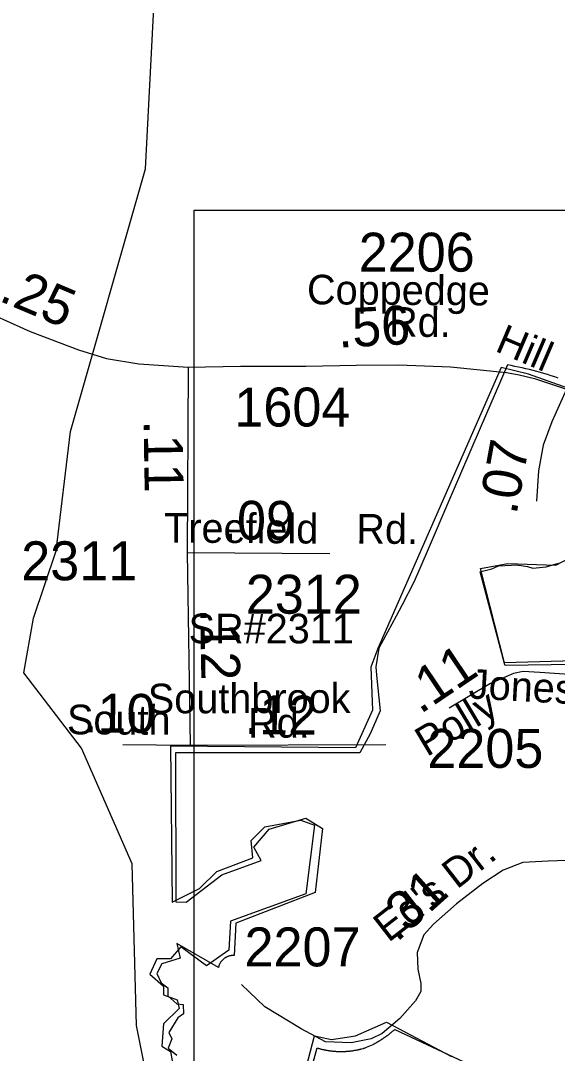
# Model space of a CAD drawing. Extents: x 2220236 to 2384410, y 720751 to 894131.
# Drawn here: x 2324842 to 2326563, y 821177 to 824490 of the extents above; entities that cross this region are included whole.
import ezdxf

# ---------------------------------------------------------------- set-up
doc = ezdxf.new("R2010")
doc.units = 0
for name, color, linetype in [('Exist Boundary Political City Limit New', 7, 'Continuous'), ('Exist Boundary Political City Limit New InsideOut', 7, 'Continuous'), ('Exist Hydrographic Creek Single Shore', 7, 'Continuous'), ('Exist Road Non-System Type 51 Label', 7, 'Continuous'), ('Exist Road Secondary Mileage Hundredths English Label', 7, 'Continuous'), ('Exist Road Secondary Type 51 Attributed', 7, 'Continuous'), ('Exist Road Secondary Type 51 Label', 7, 'Continuous'), ('Exist Road Secondary Type 51 Number Label', 7, 'Continuous'), ('Map Preparation Boundary City Limit Buffer Line', 7, 'Continuous'), ('Map Preparation Inset Cut Line', 7, 'Continuous')]:
    doc.layers.add(name, color=color, linetype=linetype)

msp = doc.modelspace()

# ---------------------------------------------------------------- linework, layer by layer
at = {"layer": 'Exist Boundary Political City Limit New'}
for points in [[(2326565.8, 823343.1), (2326554.5, 823346.9), (2326543, 823350.6), (2326531.5, 823354.2), (2326520, 823357.7), (2326508.5, 823361), (2326497, 823364.2), (2326485.5, 823367.3), (2326473.8, 823370.2), (2326462, 823373.1), (2326450.5, 823375.8), (2326438.8, 823378.4), (2326427, 823380.8), (2326415.2, 823383.1), (2326403.2, 823385.3), (2326380.5, 823333.6), (2326315.5, 823182.1), (2326252.8, 823036.2), (2326212, 822941.8), (2326151.8, 822801.6), (2326121.8, 822731.9), (2326103.2, 822688.9), (2326065.2, 822615.9), (2326046.2, 822579.4), (2325990, 822477.3), (2325981, 822416.7), (2325983.5, 822390.6), (2325994.8, 822276), (2325963.2, 822202.2), (2325929.8, 822140.6), (2325637.2, 822141), (2325485.2, 822141.2), (2325338, 822141.5), (2325339.8, 821663.3), (2325373, 821662.4), (2325487.2, 821749.9), (2325613.2, 821795.7), (2325590, 821838.9), (2325638.5, 821896.6), (2325756, 821931.8), (2325809.5, 821898.2), (2325786.8, 821693.1), (2325532.2, 821594.6), (2325526.8, 821490.9), (2325524.8, 821491), (2325523.2, 821491), (2325521.8, 821490.9), (2325520.2, 821490.8), (2325518.8, 821490.7), (2325517.2, 821490.5), (2325515.8, 821490.3), (2325514.2, 821490), (2325513, 821489.7), (2325511.5, 821489.4), (2325510, 821488.9), (2325508.8, 821488.5), (2325507.2, 821488), (2325506, 821487.5), (2325504.5, 821486.9), (2325503.2, 821486.3), (2325501.8, 821485.7), (2325500.5, 821485), (2325499.2, 821484.2), (2325498, 821483.5), (2325496.8, 821482.7), (2325495.5, 821481.9), (2325494.2, 821481), (2325493.2, 821480.1), (2325492, 821479.1), (2325491, 821478.1), (2325489.8, 821477.1), (2325488.8, 821476.1), (2325487.8, 821475), (2325486.8, 821473.9), (2325485.8, 821472.8), (2325485, 821471.6), (2325484, 821470.4), (2325483.2, 821469.2), (2325482.5, 821468), (2325481.8, 821466.7), (2325481, 821465.4), (2325480.2, 821464.1), (2325479.5, 821462.8), (2325479, 821461.4), (2325478.5, 821460.1), (2325477.8, 821458.7), (2325477.5, 821457.3), (2325477, 821455.9), (2325476.5, 821454.5), (2325476.2, 821452.9), (2325343, 821529.2), (2325353, 821482.6), (2325294.8, 821464.7), (2325279, 821432.8), (2325292.8, 821403), (2325314.2, 821387.4), (2325313.8, 821361.5), (2325342.8, 821335.8), (2325363.2, 821333.9), (2325364, 821303.4), (2325345.8, 821290.6), (2325316.8, 821243.4), (2325326.8, 821223.4), (2325315, 821193.9), (2325342.5, 821171.4)], [(2326763, 822426.4), (2326395.2, 822421.2), (2326394.8, 822423.8), (2326315.5, 822721.9), (2326322.5, 822723.7), (2326352.5, 822731.6), (2326374.2, 822741.4), (2326416.2, 822743.2), (2326427.8, 822743.9), (2326446.8, 822741.6), (2326467.5, 822738.5), (2326484, 822732.9), (2326527.5, 822737.6), (2326548.5, 822743.7), (2326567, 822749)], [(2325725.8, 820948), (2325792.5, 821194.6), (2325795.2, 821193.7), (2325796.8, 821193.2), (2325798, 821192.9), (2325799.5, 821192.5), (2325801, 821192.1), (2325802.2, 821191.7), (2325805.2, 821190.9), (2325806.8, 821190.6), (2325808, 821190.2), (2325809.5, 821189.9), (2325811, 821189.6), (2325812.5, 821189.2), (2325813.8, 821188.9), (2325815.2, 821188.6), (2325816.8, 821188.3), (2325818.2, 821188), (2325819.8, 821187.8), (2325821, 821187.4), (2325824, 821186.9), (2325827, 821186.4), (2325828.5, 821186.2), (2325829.8, 821186), (2325831.2, 821185.8), (2325832.8, 821185.6), (2325834.2, 821185.3), (2325835.8, 821185.1), (2325837.2, 821184.9), (2325838.8, 821184.8), (2325840, 821184.6), (2325841.5, 821184.4), (2325843, 821184.3), (2325844.5, 821184.1), (2325846, 821184), (2325847.5, 821183.9), (2325849, 821183.8), (2325850.5, 821183.7), (2325851.8, 821183.6), (2325853.2, 821183.4), (2325854.8, 821183.4), (2325856.2, 821183.3), (2325857.8, 821183.2), (2325859.2, 821183.2), (2325860.8, 821183.1), (2325862.2, 821183.1), (2325863.8, 821183.1), (2325865.2, 821183), (2325874, 821183), (2325875.5, 821183.1), (2325877, 821183.1), (2325878.5, 821183.1), (2325880, 821183.2), (2325881.5, 821183.2), (2325883, 821183.3), (2325884.2, 821183.4), (2325885.8, 821183.5), (2325887.2, 821183.6), (2325888.8, 821183.7), (2325890.2, 821183.8), (2325891.8, 821183.9), (2325893.2, 821184.1), (2325894.8, 821184.2), (2325896.2, 821184.3), (2325897.5, 821184.5), (2325899, 821184.7), (2325900.5, 821184.8), (2325902, 821185), (2325903.5, 821185.2), (2325905, 821185.4), (2325906.5, 821185.6), (2325907.8, 821185.8), (2325909.2, 821186.1), (2325910.8, 821186.2), (2325913.8, 821186.8), (2325915.2, 821187), (2325916.5, 821187.2), (2325918, 821187.6), (2325919.5, 821187.8), (2325921, 821188.1), (2325922.5, 821188.4), (2325923.8, 821188.7), (2325925.2, 821189), (2325926.8, 821189.3), (2325928.2, 821189.7), (2325929.5, 821190), (2325931, 821190.4), (2325932.5, 821190.7), (2325934, 821191.1), (2325935.2, 821191.4), (2325939.8, 821192.6), (2325941, 821193), (2325942.5, 821193.4), (2325944, 821193.8), (2325945.2, 821194.2), (2325946.8, 821194.7), (2325951.2, 821196.6), (2325972.5, 821205.9), (2325973.8, 821206.6), (2325975, 821207.3), (2325976.2, 821208), (2325977.5, 821208.7), (2325979, 821209.4), (2325980.2, 821210.1), (2325981.5, 821210.9), (2325982.8, 821211.6), (2325984, 821212.4), (2325985.2, 821213.1), (2325986.5, 821213.8), (2325987.8, 821214.6), (2325989, 821215.4), (2325990.5, 821216.1), (2325991.8, 821216.9), (2325993, 821217.7), (2325994.2, 821218.4), (2325995.5, 821219.2), (2325996.8, 821220), (2325998, 821220.8), (2325999.2, 821221.6), (2326000.5, 821222.4), (2326001.5, 821223.2), (2326002.8, 821224.1), (2326004, 821224.9), (2326005.2, 821225.7), (2326006.5, 821226.5), (2326007.8, 821227.4), (2326009, 821228.2), (2326010.2, 821229.1), (2326011.5, 821229.9), (2326012.5, 821230.8), (2326016.2, 821233.4), (2326017.2, 821234.2), (2326021, 821236.9), (2326022, 821237.8), (2326023.2, 821238.7), (2326024.5, 821239.6), (2326025.5, 821240.5), (2326026.8, 821241.4), (2326028, 821242.4), (2326029, 821243.2), (2326030.2, 821244.2), (2326031.2, 821245.1), (2326032.5, 821246.1), (2326033.5, 821247), (2326034.8, 821248), (2326036, 821248.9), (2326037, 821249.9), (2326038.2, 821250.9), (2326039.2, 821251.8), (2326040.2, 821252.8), (2326041.5, 821253.8), (2326262.8, 821149.8)]]:
    msp.add_lwpolyline(points, dxfattribs=at)
at = {"layer": 'Exist Boundary Political City Limit New InsideOut'}
for points in [[(2326596.8, 823311.3), (2326470.5, 823355.3), (2326382.6, 823377.3), (2325987.1, 822475.8), (2325965.1, 822415.3), (2325970.6, 822277.9), (2325915.7, 822156.9), (2325322.4, 822162.4), (2325327.9, 821661.6), (2325415.8, 821705.5), (2325470.7, 821760.5), (2325586.1, 821804.5), (2325580.6, 821859.5), (2325624.5, 821903.4), (2325739.9, 821925.4), (2325783.8, 821908.9), (2325756.4, 821689), (2325514.7, 821601.1), (2325509.2, 821507.6), (2325437.8, 821458.2), (2325355.4, 821518.6), (2325322.4, 821480.2), (2325278.5, 821480.2), (2325256.5, 821430.7), (2325300.5, 821392.2), (2325300.5, 821364.7), (2325344.4, 821348.2), (2325349.9, 821320.7), (2325300.5, 821271.3), (2325295, 821199.8), (2325322.4, 821183.3), (2325333.4, 821122.9)], [(2326778.1, 821172.3), (2326767.1, 822440.5), (2326393.6, 822429.5), (2326316.7, 822731.8), (2326404.6, 822748.3), (2326558.4, 822742.8), (2326789.1, 822863.8), (2326794.6, 822803.3), (2327459.3, 822792.3), (2327860.2, 820994.8)], [(2325712.4, 820957.9), (2325783.8, 821232.8), (2325838.8, 821221.8), (2325915.7, 821232.8), (2326014.6, 821276.8), (2326223.3, 821166.8)]]:
    msp.add_lwpolyline(points, dxfattribs=at)
at = {"layer": 'Exist Hydrographic Creek Single Shore'}
for points in [[(2324882.9, 822572.5), (2324955.9, 822788.8), (2325001.8, 823171.4), (2325241.9, 824014.9), (2325269.8, 824551), (2325317.8, 824717.1), (2325787, 825281.1), (2325892, 825548), (2325979.9, 825965.1), (2326060.9, 826175.2), (2326209, 826315.8), (2326308.8, 826352.7), (2326474.9, 826346.3), (2326625.9, 826280.4), (2326861.9, 826007.7), (2327005, 825934.8)], [(2325376.4, 820760.7), (2325359.9, 820875.5), (2325258, 821042), (2325213.9, 821266.6), (2325199.9, 821784.6), (2325036.9, 822155.5), (2324851.9, 822397.3), (2324882.9, 822572.5)]]:
    msp.add_lwpolyline(points, dxfattribs=at)
at = {"layer": 'Exist Road Secondary Type 51 Attributed'}
for p, q in [((2325379.5, 823378.3), (2325375.7, 822783.8)), ((2325375.7, 822783.8), (2325385.8, 822166)), ((2325375.7, 822783.8), (2325833.6, 822780.8)), ((2325169.2, 822167.3), (2325385.8, 822166)), ((2325385.8, 822166), (2326013.2, 822167.4))]:
    msp.add_line(p, q, dxfattribs=at)
for points in [[(2324152.1, 823812.5), (2324686.9, 823575.8), (2324872.5, 823492.5), (2325027.4, 823434), (2325117.2, 823405.5), (2325220.5, 823389.2), (2325379.5, 823378.3)], [(2325379.5, 823378.3), (2325546.7, 823381), (2325756.7, 823381), (2325917.9, 823384.1), (2326053.9, 823385.7), (2326219.8, 823379.5), (2326400.3, 823360.6), (2326439.9, 823353.9), (2326490, 823342.3), (2326592.5, 823307.5)], [(2326592.5, 823307.5), (2326545.2, 823202.8), (2326517.1, 823127.8), (2326502.1, 823045.4), (2326496.5, 822948)], [(2326778.5, 822392.8), (2326655.3, 822396.5), (2326600.2, 822392.6), (2326507.1, 822399.1), (2326453.3, 822401.8), (2326421.8, 822395.2), (2326348.3, 822363.7), (2326215.9, 822284.6)], [(2326780.8, 821793.8), (2326709.2, 821796.9), (2326623.1, 821796.9), (2326533.2, 821793.2), (2326452.6, 821789.4), (2326389, 821765.1), (2326323.4, 821722), (2326239.2, 821656.4), (2326166.1, 821590.9), (2326134.3, 821557.1), (2326113.7, 821500.9), (2326115.6, 821446.6), (2326124.9, 821401.6), (2326124.9, 821375.4), (2326108.1, 821345.4), (2326057.5, 821289.2), (2326001.4, 821240.5), (2325965.8, 821223.7), (2325902.1, 821210.5), (2325819.7, 821214.3), (2325741.1, 821255.5), (2325625, 821326.7), (2325550.1, 821397.9)]]:
    msp.add_lwpolyline(points, dxfattribs=at)
at = {"layer": 'Map Preparation Boundary City Limit Buffer Line'}
for points in [[(2326565.8, 823343.1), (2326554.5, 823346.9), (2326543, 823350.6), (2326531.5, 823354.2), (2326520, 823357.7), (2326508.5, 823361), (2326497, 823364.2), (2326485.5, 823367.3), (2326473.8, 823370.2), (2326462, 823373.1), (2326450.5, 823375.8), (2326438.8, 823378.4), (2326427, 823380.8), (2326415.2, 823383.1), (2326403.2, 823385.3), (2326380.5, 823333.6), (2326315.5, 823182.1), (2326252.8, 823036.2), (2326212, 822941.8), (2326151.8, 822801.6), (2326121.8, 822731.9), (2326103.2, 822688.9), (2326065.2, 822615.9), (2326046.2, 822579.4), (2325990, 822477.3), (2325981, 822416.7), (2325983.5, 822390.6), (2325994.8, 822276), (2325963.2, 822202.2), (2325929.8, 822140.6), (2325637.2, 822141), (2325485.2, 822141.2), (2325338, 822141.5), (2325339.8, 821663.3), (2325373, 821662.4), (2325487.2, 821749.9), (2325613.2, 821795.7), (2325590, 821838.9), (2325638.5, 821896.6), (2325756, 821931.8), (2325809.5, 821898.2), (2325786.8, 821693.1), (2325532.2, 821594.6), (2325526.8, 821490.9), (2325524.8, 821491), (2325523.2, 821491), (2325521.8, 821490.9), (2325520.2, 821490.8), (2325518.8, 821490.7), (2325517.2, 821490.5), (2325515.8, 821490.3), (2325514.2, 821490), (2325513, 821489.7), (2325511.5, 821489.4), (2325510, 821488.9), (2325508.8, 821488.5), (2325507.2, 821488), (2325506, 821487.5), (2325504.5, 821486.9), (2325503.2, 821486.3), (2325501.8, 821485.7), (2325500.5, 821485), (2325499.2, 821484.2), (2325498, 821483.5), (2325496.8, 821482.7), (2325495.5, 821481.9), (2325494.2, 821481), (2325493.2, 821480.1), (2325492, 821479.1), (2325491, 821478.1), (2325489.8, 821477.1), (2325488.8, 821476.1), (2325487.8, 821475), (2325486.8, 821473.9), (2325485.8, 821472.8), (2325485, 821471.6), (2325484, 821470.4), (2325483.2, 821469.2), (2325482.5, 821468), (2325481.8, 821466.7), (2325481, 821465.4), (2325480.2, 821464.1), (2325479.5, 821462.8), (2325479, 821461.4), (2325478.5, 821460.1), (2325477.8, 821458.7), (2325477.5, 821457.3), (2325477, 821455.9), (2325476.5, 821454.5), (2325476.2, 821452.9), (2325343, 821529.2), (2325353, 821482.6), (2325294.8, 821464.7), (2325279, 821432.8), (2325292.8, 821403), (2325314.2, 821387.4), (2325313.8, 821361.5), (2325342.8, 821335.8), (2325363.2, 821333.9), (2325364, 821303.4), (2325345.8, 821290.6), (2325316.8, 821243.4), (2325326.8, 821223.4), (2325315, 821193.9), (2325342.5, 821171.4)], [(2326763, 822426.4), (2326395.2, 822421.2), (2326394.8, 822423.8), (2326315.5, 822721.9), (2326322.5, 822723.7), (2326352.5, 822731.6), (2326374.2, 822741.4), (2326416.2, 822743.2), (2326427.8, 822743.9), (2326446.8, 822741.6), (2326467.5, 822738.5), (2326484, 822732.9), (2326527.5, 822737.6), (2326548.5, 822743.7), (2326567, 822749)], [(2325725.8, 820948), (2325792.5, 821194.6), (2325795.2, 821193.7), (2325796.8, 821193.2), (2325798, 821192.9), (2325799.5, 821192.5), (2325801, 821192.1), (2325802.2, 821191.7), (2325805.2, 821190.9), (2325806.8, 821190.6), (2325808, 821190.2), (2325809.5, 821189.9), (2325811, 821189.6), (2325812.5, 821189.2), (2325813.8, 821188.9), (2325815.2, 821188.6), (2325816.8, 821188.3), (2325818.2, 821188), (2325819.8, 821187.8), (2325821, 821187.4), (2325824, 821186.9), (2325827, 821186.4), (2325828.5, 821186.2), (2325829.8, 821186), (2325831.2, 821185.8), (2325832.8, 821185.6), (2325834.2, 821185.3), (2325835.8, 821185.1), (2325837.2, 821184.9), (2325838.8, 821184.8), (2325840, 821184.6), (2325841.5, 821184.4), (2325843, 821184.3), (2325844.5, 821184.1), (2325846, 821184), (2325847.5, 821183.9), (2325849, 821183.8), (2325850.5, 821183.7), (2325851.8, 821183.6), (2325853.2, 821183.4), (2325854.8, 821183.4), (2325856.2, 821183.3), (2325857.8, 821183.2), (2325859.2, 821183.2), (2325860.8, 821183.1), (2325862.2, 821183.1), (2325863.8, 821183.1), (2325865.2, 821183), (2325874, 821183), (2325875.5, 821183.1), (2325877, 821183.1), (2325878.5, 821183.1), (2325880, 821183.2), (2325881.5, 821183.2), (2325883, 821183.3), (2325884.2, 821183.4), (2325885.8, 821183.5), (2325887.2, 821183.6), (2325888.8, 821183.7), (2325890.2, 821183.8), (2325891.8, 821183.9), (2325893.2, 821184.1), (2325894.8, 821184.2), (2325896.2, 821184.3), (2325897.5, 821184.5), (2325899, 821184.7), (2325900.5, 821184.8), (2325902, 821185), (2325903.5, 821185.2), (2325905, 821185.4), (2325906.5, 821185.6), (2325907.8, 821185.8), (2325909.2, 821186.1), (2325910.8, 821186.2), (2325913.8, 821186.8), (2325915.2, 821187), (2325916.5, 821187.2), (2325918, 821187.6), (2325919.5, 821187.8), (2325921, 821188.1), (2325922.5, 821188.4), (2325923.8, 821188.7), (2325925.2, 821189), (2325926.8, 821189.3), (2325928.2, 821189.7), (2325929.5, 821190), (2325931, 821190.4), (2325932.5, 821190.7), (2325934, 821191.1), (2325935.2, 821191.4), (2325939.8, 821192.6), (2325941, 821193), (2325942.5, 821193.4), (2325944, 821193.8), (2325945.2, 821194.2), (2325946.8, 821194.7), (2325951.2, 821196.6), (2325972.5, 821205.9), (2325973.8, 821206.6), (2325975, 821207.3), (2325976.2, 821208), (2325977.5, 821208.7), (2325979, 821209.4), (2325980.2, 821210.1), (2325981.5, 821210.9), (2325982.8, 821211.6), (2325984, 821212.4), (2325985.2, 821213.1), (2325986.5, 821213.8), (2325987.8, 821214.6), (2325989, 821215.4), (2325990.5, 821216.1), (2325991.8, 821216.9), (2325993, 821217.7), (2325994.2, 821218.4), (2325995.5, 821219.2), (2325996.8, 821220), (2325998, 821220.8), (2325999.2, 821221.6), (2326000.5, 821222.4), (2326001.5, 821223.2), (2326002.8, 821224.1), (2326004, 821224.9), (2326005.2, 821225.7), (2326006.5, 821226.5), (2326007.8, 821227.4), (2326009, 821228.2), (2326010.2, 821229.1), (2326011.5, 821229.9), (2326012.5, 821230.8), (2326016.2, 821233.4), (2326017.2, 821234.2), (2326021, 821236.9), (2326022, 821237.8), (2326023.2, 821238.7), (2326024.5, 821239.6), (2326025.5, 821240.5), (2326026.8, 821241.4), (2326028, 821242.4), (2326029, 821243.2), (2326030.2, 821244.2), (2326031.2, 821245.1), (2326032.5, 821246.1), (2326033.5, 821247), (2326034.8, 821248), (2326036, 821248.9), (2326037, 821249.9), (2326038.2, 821250.9), (2326039.2, 821251.8), (2326040.2, 821252.8), (2326041.5, 821253.8), (2326262.8, 821149.8)]]:
    msp.add_lwpolyline(points, dxfattribs=at)
at = {"layer": 'Map Preparation Inset Cut Line'}
msp.add_lwpolyline([(2325398.9, 823881.8), (2329807.7, 823881.8), (2329807.7, 815539.8), (2325398.9, 815539.8), (2325398.9, 823881.8)], dxfattribs=at)
msp.add_lwpolyline([(2325398.9, 823881.8), (2329807.7, 823881.8), (2329807.7, 815539.8), (2325398.9, 815539.8), (2325398.9, 823881.8)], dxfattribs=at)

# ---------------------------------------------------------------- texts
at = {"layer": 'Exist Road Non-System Type 51 Label'}
msp.add_text('SR#2311', height=95, dxfattribs=at).set_placement((2325380.6, 822492.1))
at = {"layer": 'Exist Road Secondary Mileage Hundredths English Label'}
for s, rotation, p in [('.25', 337.0587, (2324768.6, 823592.5)), ('.56', 2.928, (2325861.4, 823440.7)), ('.11', 270.934, (2325236.1, 823207.3)), ('.07', 79.6993, (2326431.6, 822902.2)), ('.09', 359.6255, (2325488.8, 822825.1)), ('.12', 270.9341, (2325417.6, 822604.7)), ('.11', 33.9252, (2326123.1, 822263.3)), ('.10', 359.4691, (2325041.3, 822206.7)), ('.12', 359.4691, (2325559.9, 822201.3)), ('.31', 41.9182, (2326047.6, 821531.1))]:
    msp.add_text(s, height=125, rotation=rotation, dxfattribs=at).set_placement(p)
at = {"layer": 'Exist Road Secondary Type 51 Label'}
for s, rotation, p in [('Coppedge', 359.6255, (2325759.9, 823579.9)), ('Rd.', 359.6255, (2326023.1, 823476.1)), ('Hill', 336.8747, (2326359.3, 823431.1)), ('Treefield', 359.6255, (2325301.8, 822815.6)), ('Rd.', 359.6255, (2325918, 822812.4)), ('Jones Ct.', 356.8478, (2326277.3, 822315.8)), ('Southbrook', 0.1318, (2325249.9, 822267.6)), ('Polly', 30.8376, (2326144.3, 822126.7)), ('South', 359.6472, (2324990.4, 822200.8)), ('Rd.', 0.1318, (2325571.4, 822189.5)), ("Ed's Dr.", 37.887, (2326021.2, 821530.6))]:
    msp.add_text(s, height=95, rotation=rotation, dxfattribs=at).set_placement(p)
at = {"layer": 'Exist Road Secondary Type 51 Number Label'}
for s, p in [('2206', (2325926, 823684.5)), ('1604', (2325527.3, 823187.7)), ('2311', (2324843.9, 822694.5)), ('2312', (2325564, 822587.3)), ('2205', (2326146.1, 822092.7)), ('2207', (2325559.8, 821455.9))]:
    msp.add_text(s, height=125, dxfattribs=at).set_placement(p)

doc.saveas('drawing.dxf')
